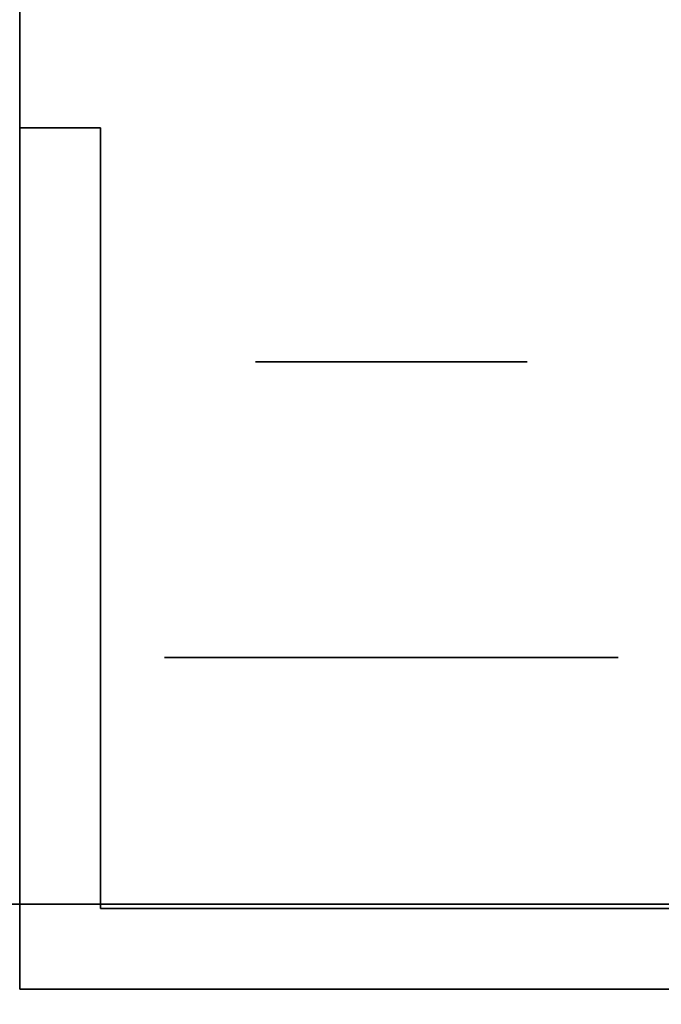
# Model space of a CAD drawing. Extents: x -1299 to -1246.9, y 2743.7 to 2747.9.
# Tile 532 of 1056: x -1280.9921 to -1280.9543, y 2746.9406 to 2746.9986. Entities that reach past the tile are written whole.
import ezdxf

# ---------------------------------------------------------------- set-up
doc = ezdxf.new("R2010")
doc.units = 0
doc.header["$LTSCALE"] = 150
doc.header["$MEASUREMENT"] = 0
doc.layers.add('3DFACE_BOLT', color=7, linetype='CONTINUOUS')
doc.layers.add('3DFACE_SHAPE', color=7, linetype='CONTINUOUS')

msp = doc.modelspace()

# ---------------------------------------------------------------- linework, layer by layer
at = {"layer": '3DFACE_BOLT', "color": 1}
for points, invisible_edges in [([(-1280.977827, 2746.928449, 0.135528), (-1280.978219, 2746.928449, 0.138), (-1280.977827, 2746.978449, 0.135528)], 14), ([(-1280.977827, 2746.978449, 0.135528), (-1280.978219, 2746.928449, 0.138), (-1280.978219, 2746.978449, 0.138)], 3), ([(-1280.978219, 2746.928449, 0.138), (-1280.977827, 2746.928449, 0.140472), (-1280.978219, 2746.978449, 0.138)], 14), ([(-1280.978219, 2746.978449, 0.138), (-1280.977827, 2746.928449, 0.140472), (-1280.977827, 2746.978449, 0.140472)], 3), ([(-1280.977827, 2746.978449, 0.135528), (-1280.978219, 2746.978449, 0.138), (-1280.977827, 2746.978449, 0.140472)], 12), ([(-1280.977827, 2746.928449, 0.065528), (-1280.978219, 2746.928449, 0.068), (-1280.977827, 2746.978449, 0.065528)], 14), ([(-1280.977827, 2746.978449, 0.065528), (-1280.978219, 2746.928449, 0.068), (-1280.978219, 2746.978449, 0.068)], 3), ([(-1280.978219, 2746.928449, 0.068), (-1280.977827, 2746.928449, 0.070472), (-1280.978219, 2746.978449, 0.068)], 14), ([(-1280.978219, 2746.978449, 0.068), (-1280.977827, 2746.928449, 0.070472), (-1280.977827, 2746.978449, 0.070472)], 3), ([(-1280.977827, 2746.978449, 0.065528), (-1280.978219, 2746.978449, 0.068), (-1280.977827, 2746.978449, 0.070472)], 12), ([(-1280.976691, 2746.928449, 0.133298), (-1280.977827, 2746.928449, 0.135528), (-1280.976691, 2746.978449, 0.133298)], 14), ([(-1280.976691, 2746.978449, 0.133298), (-1280.977827, 2746.928449, 0.135528), (-1280.977827, 2746.978449, 0.135528)], 3), ([(-1280.977827, 2746.928449, 0.140472), (-1280.976691, 2746.928449, 0.142702), (-1280.977827, 2746.978449, 0.140472)], 14), ([(-1280.977827, 2746.978449, 0.140472), (-1280.976691, 2746.928449, 0.142702), (-1280.976691, 2746.978449, 0.142702)], 3), ([(-1280.976691, 2746.978449, 0.133298), (-1280.977827, 2746.978449, 0.135528), (-1280.976691, 2746.978449, 0.142702)], 14), ([(-1280.976691, 2746.978449, 0.142702), (-1280.977827, 2746.978449, 0.135528), (-1280.977827, 2746.978449, 0.140472)], 3), ([(-1280.976691, 2746.928449, 0.063298), (-1280.977827, 2746.928449, 0.065528), (-1280.976691, 2746.978449, 0.063298)], 14), ([(-1280.976691, 2746.978449, 0.063298), (-1280.977827, 2746.928449, 0.065528), (-1280.977827, 2746.978449, 0.065528)], 3), ([(-1280.977827, 2746.928449, 0.070472), (-1280.976691, 2746.928449, 0.072702), (-1280.977827, 2746.978449, 0.070472)], 14), ([(-1280.977827, 2746.978449, 0.070472), (-1280.976691, 2746.928449, 0.072702), (-1280.976691, 2746.978449, 0.072702)], 3), ([(-1280.976691, 2746.978449, 0.063298), (-1280.977827, 2746.978449, 0.065528), (-1280.976691, 2746.978449, 0.072702)], 14), ([(-1280.976691, 2746.978449, 0.072702), (-1280.977827, 2746.978449, 0.065528), (-1280.977827, 2746.978449, 0.070472)], 3), ([(-1280.974921, 2746.928449, 0.131528), (-1280.976691, 2746.928449, 0.133298), (-1280.974921, 2746.978449, 0.131528)], 14), ([(-1280.974921, 2746.978449, 0.131528), (-1280.976691, 2746.928449, 0.133298), (-1280.976691, 2746.978449, 0.133298)], 3), ([(-1280.976691, 2746.928449, 0.142702), (-1280.974921, 2746.928449, 0.144472), (-1280.976691, 2746.978449, 0.142702)], 14), ([(-1280.976691, 2746.978449, 0.142702), (-1280.974921, 2746.928449, 0.144472), (-1280.974921, 2746.978449, 0.144472)], 3), ([(-1280.974921, 2746.978449, 0.131528), (-1280.976691, 2746.978449, 0.133298), (-1280.974921, 2746.978449, 0.144472)], 14), ([(-1280.974921, 2746.978449, 0.144472), (-1280.976691, 2746.978449, 0.133298), (-1280.976691, 2746.978449, 0.142702)], 3), ([(-1280.974921, 2746.928449, 0.061528), (-1280.976691, 2746.928449, 0.063298), (-1280.974921, 2746.978449, 0.061528)], 14), ([(-1280.974921, 2746.978449, 0.061528), (-1280.976691, 2746.928449, 0.063298), (-1280.976691, 2746.978449, 0.063298)], 3), ([(-1280.976691, 2746.928449, 0.072702), (-1280.974921, 2746.928449, 0.074472), (-1280.976691, 2746.978449, 0.072702)], 14), ([(-1280.976691, 2746.978449, 0.072702), (-1280.974921, 2746.928449, 0.074472), (-1280.974921, 2746.978449, 0.074472)], 3), ([(-1280.974921, 2746.978449, 0.061528), (-1280.976691, 2746.978449, 0.063298), (-1280.974921, 2746.978449, 0.074472)], 14), ([(-1280.974921, 2746.978449, 0.074472), (-1280.976691, 2746.978449, 0.063298), (-1280.976691, 2746.978449, 0.072702)], 3), ([(-1280.972691, 2746.928449, 0.130392), (-1280.974921, 2746.928449, 0.131528), (-1280.972691, 2746.978449, 0.130392)], 14), ([(-1280.972691, 2746.978449, 0.130392), (-1280.974921, 2746.928449, 0.131528), (-1280.974921, 2746.978449, 0.131528)], 3), ([(-1280.974921, 2746.928449, 0.144472), (-1280.972691, 2746.928449, 0.145608), (-1280.974921, 2746.978449, 0.144472)], 14), ([(-1280.974921, 2746.978449, 0.144472), (-1280.972691, 2746.928449, 0.145608), (-1280.972691, 2746.978449, 0.145608)], 3), ([(-1280.972691, 2746.978449, 0.130392), (-1280.974921, 2746.978449, 0.131528), (-1280.972691, 2746.978449, 0.145608)], 14), ([(-1280.972691, 2746.978449, 0.145608), (-1280.974921, 2746.978449, 0.131528), (-1280.974921, 2746.978449, 0.144472)], 3), ([(-1280.972691, 2746.928449, 0.060392), (-1280.974921, 2746.928449, 0.061528), (-1280.972691, 2746.978449, 0.060392)], 14), ([(-1280.972691, 2746.978449, 0.060392), (-1280.974921, 2746.928449, 0.061528), (-1280.974921, 2746.978449, 0.061528)], 3), ([(-1280.974921, 2746.928449, 0.074472), (-1280.972691, 2746.928449, 0.075608), (-1280.974921, 2746.978449, 0.074472)], 14), ([(-1280.974921, 2746.978449, 0.074472), (-1280.972691, 2746.928449, 0.075608), (-1280.972691, 2746.978449, 0.075608)], 3), ([(-1280.972691, 2746.978449, 0.060392), (-1280.974921, 2746.978449, 0.061528), (-1280.972691, 2746.978449, 0.075608)], 14), ([(-1280.972691, 2746.978449, 0.075608), (-1280.974921, 2746.978449, 0.061528), (-1280.974921, 2746.978449, 0.074472)], 3), ([(-1280.970219, 2746.928449, 0.13), (-1280.972691, 2746.928449, 0.130392), (-1280.970219, 2746.978449, 0.13)], 14), ([(-1280.970219, 2746.978449, 0.13), (-1280.972691, 2746.928449, 0.130392), (-1280.972691, 2746.978449, 0.130392)], 3), ([(-1280.972691, 2746.928449, 0.145608), (-1280.970219, 2746.928449, 0.146), (-1280.972691, 2746.978449, 0.145608)], 14), ([(-1280.972691, 2746.978449, 0.145608), (-1280.970219, 2746.928449, 0.146), (-1280.970219, 2746.978449, 0.146)], 3), ([(-1280.970219, 2746.978449, 0.13), (-1280.972691, 2746.978449, 0.130392), (-1280.970219, 2746.978449, 0.146)], 14), ([(-1280.970219, 2746.978449, 0.146), (-1280.972691, 2746.978449, 0.130392), (-1280.972691, 2746.978449, 0.145608)], 3), ([(-1280.970219, 2746.928449, 0.06), (-1280.972691, 2746.928449, 0.060392), (-1280.970219, 2746.978449, 0.06)], 14), ([(-1280.970219, 2746.978449, 0.06), (-1280.972691, 2746.928449, 0.060392), (-1280.972691, 2746.978449, 0.060392)], 3), ([(-1280.972691, 2746.928449, 0.075608), (-1280.970219, 2746.928449, 0.076), (-1280.972691, 2746.978449, 0.075608)], 14), ([(-1280.972691, 2746.978449, 0.075608), (-1280.970219, 2746.928449, 0.076), (-1280.970219, 2746.978449, 0.076)], 3), ([(-1280.970219, 2746.978449, 0.06), (-1280.972691, 2746.978449, 0.060392), (-1280.970219, 2746.978449, 0.076)], 14), ([(-1280.970219, 2746.978449, 0.076), (-1280.972691, 2746.978449, 0.060392), (-1280.972691, 2746.978449, 0.075608)], 3), ([(-1280.967747, 2746.928449, 0.130392), (-1280.970219, 2746.928449, 0.13), (-1280.967747, 2746.978449, 0.130392)], 14), ([(-1280.967747, 2746.978449, 0.130392), (-1280.970219, 2746.928449, 0.13), (-1280.970219, 2746.978449, 0.13)], 3), ([(-1280.970219, 2746.928449, 0.146), (-1280.967747, 2746.928449, 0.145608), (-1280.970219, 2746.978449, 0.146)], 14), ([(-1280.970219, 2746.978449, 0.146), (-1280.967747, 2746.928449, 0.145608), (-1280.967747, 2746.978449, 0.145608)], 3), ([(-1280.967747, 2746.978449, 0.130392), (-1280.970219, 2746.978449, 0.13), (-1280.967747, 2746.978449, 0.145608)], 14), ([(-1280.967747, 2746.978449, 0.145608), (-1280.970219, 2746.978449, 0.13), (-1280.970219, 2746.978449, 0.146)], 3), ([(-1280.967747, 2746.928449, 0.060392), (-1280.970219, 2746.928449, 0.06), (-1280.967747, 2746.978449, 0.060392)], 14), ([(-1280.967747, 2746.978449, 0.060392), (-1280.970219, 2746.928449, 0.06), (-1280.970219, 2746.978449, 0.06)], 3), ([(-1280.970219, 2746.928449, 0.076), (-1280.967747, 2746.928449, 0.075608), (-1280.970219, 2746.978449, 0.076)], 14), ([(-1280.970219, 2746.978449, 0.076), (-1280.967747, 2746.928449, 0.075608), (-1280.967747, 2746.978449, 0.075608)], 3), ([(-1280.967747, 2746.978449, 0.060392), (-1280.970219, 2746.978449, 0.06), (-1280.967747, 2746.978449, 0.075608)], 14), ([(-1280.967747, 2746.978449, 0.075608), (-1280.970219, 2746.978449, 0.06), (-1280.970219, 2746.978449, 0.076)], 3), ([(-1280.965516, 2746.928449, 0.131528), (-1280.967747, 2746.928449, 0.130392), (-1280.965516, 2746.978449, 0.131528)], 14), ([(-1280.965516, 2746.978449, 0.131528), (-1280.967747, 2746.928449, 0.130392), (-1280.967747, 2746.978449, 0.130392)], 3), ([(-1280.967747, 2746.928449, 0.145608), (-1280.965516, 2746.928449, 0.144472), (-1280.967747, 2746.978449, 0.145608)], 14), ([(-1280.967747, 2746.978449, 0.145608), (-1280.965516, 2746.928449, 0.144472), (-1280.965516, 2746.978449, 0.144472)], 3), ([(-1280.965516, 2746.978449, 0.131528), (-1280.967747, 2746.978449, 0.130392), (-1280.965516, 2746.978449, 0.144472)], 14), ([(-1280.965516, 2746.978449, 0.144472), (-1280.967747, 2746.978449, 0.130392), (-1280.967747, 2746.978449, 0.145608)], 3), ([(-1280.965516, 2746.928449, 0.061528), (-1280.967747, 2746.928449, 0.060392), (-1280.965516, 2746.978449, 0.061528)], 14), ([(-1280.965516, 2746.978449, 0.061528), (-1280.967747, 2746.928449, 0.060392), (-1280.967747, 2746.978449, 0.060392)], 3), ([(-1280.967747, 2746.928449, 0.075608), (-1280.965516, 2746.928449, 0.074472), (-1280.967747, 2746.978449, 0.075608)], 14), ([(-1280.967747, 2746.978449, 0.075608), (-1280.965516, 2746.928449, 0.074472), (-1280.965516, 2746.978449, 0.074472)], 3), ([(-1280.965516, 2746.978449, 0.061528), (-1280.967747, 2746.978449, 0.060392), (-1280.965516, 2746.978449, 0.074472)], 14), ([(-1280.965516, 2746.978449, 0.074472), (-1280.967747, 2746.978449, 0.060392), (-1280.967747, 2746.978449, 0.075608)], 3), ([(-1280.963747, 2746.928449, 0.133298), (-1280.965516, 2746.928449, 0.131528), (-1280.963747, 2746.978449, 0.133298)], 14), ([(-1280.963747, 2746.978449, 0.133298), (-1280.965516, 2746.928449, 0.131528), (-1280.965516, 2746.978449, 0.131528)], 3), ([(-1280.965516, 2746.928449, 0.144472), (-1280.963747, 2746.928449, 0.142702), (-1280.965516, 2746.978449, 0.144472)], 14), ([(-1280.965516, 2746.978449, 0.144472), (-1280.963747, 2746.928449, 0.142702), (-1280.963747, 2746.978449, 0.142702)], 3), ([(-1280.963747, 2746.978449, 0.133298), (-1280.965516, 2746.978449, 0.131528), (-1280.963747, 2746.978449, 0.142702)], 14), ([(-1280.963747, 2746.978449, 0.142702), (-1280.965516, 2746.978449, 0.131528), (-1280.965516, 2746.978449, 0.144472)], 3), ([(-1280.963747, 2746.928449, 0.063298), (-1280.965516, 2746.928449, 0.061528), (-1280.963747, 2746.978449, 0.063298)], 14), ([(-1280.963747, 2746.978449, 0.063298), (-1280.965516, 2746.928449, 0.061528), (-1280.965516, 2746.978449, 0.061528)], 3), ([(-1280.965516, 2746.928449, 0.074472), (-1280.963747, 2746.928449, 0.072702), (-1280.965516, 2746.978449, 0.074472)], 14), ([(-1280.965516, 2746.978449, 0.074472), (-1280.963747, 2746.928449, 0.072702), (-1280.963747, 2746.978449, 0.072702)], 3), ([(-1280.963747, 2746.978449, 0.063298), (-1280.965516, 2746.978449, 0.061528), (-1280.963747, 2746.978449, 0.072702)], 14), ([(-1280.963747, 2746.978449, 0.072702), (-1280.965516, 2746.978449, 0.061528), (-1280.965516, 2746.978449, 0.074472)], 3), ([(-1280.96261, 2746.928449, 0.135528), (-1280.963747, 2746.928449, 0.133298), (-1280.96261, 2746.978449, 0.135528)], 14), ([(-1280.96261, 2746.978449, 0.135528), (-1280.963747, 2746.928449, 0.133298), (-1280.963747, 2746.978449, 0.133298)], 3), ([(-1280.963747, 2746.928449, 0.142702), (-1280.96261, 2746.928449, 0.140472), (-1280.963747, 2746.978449, 0.142702)], 14), ([(-1280.963747, 2746.978449, 0.142702), (-1280.96261, 2746.928449, 0.140472), (-1280.96261, 2746.978449, 0.140472)], 3), ([(-1280.96261, 2746.978449, 0.135528), (-1280.963747, 2746.978449, 0.133298), (-1280.96261, 2746.978449, 0.140472)], 14), ([(-1280.96261, 2746.978449, 0.140472), (-1280.963747, 2746.978449, 0.133298), (-1280.963747, 2746.978449, 0.142702)], 3), ([(-1280.96261, 2746.928449, 0.065528), (-1280.963747, 2746.928449, 0.063298), (-1280.96261, 2746.978449, 0.065528)], 14), ([(-1280.96261, 2746.978449, 0.065528), (-1280.963747, 2746.928449, 0.063298), (-1280.963747, 2746.978449, 0.063298)], 3), ([(-1280.963747, 2746.928449, 0.072702), (-1280.96261, 2746.928449, 0.070472), (-1280.963747, 2746.978449, 0.072702)], 14), ([(-1280.963747, 2746.978449, 0.072702), (-1280.96261, 2746.928449, 0.070472), (-1280.96261, 2746.978449, 0.070472)], 3), ([(-1280.96261, 2746.978449, 0.065528), (-1280.963747, 2746.978449, 0.063298), (-1280.96261, 2746.978449, 0.070472)], 14), ([(-1280.96261, 2746.978449, 0.070472), (-1280.963747, 2746.978449, 0.063298), (-1280.963747, 2746.978449, 0.072702)], 3), ([(-1280.962219, 2746.928449, 0.138), (-1280.96261, 2746.928449, 0.135528), (-1280.962219, 2746.978449, 0.138)], 14), ([(-1280.962219, 2746.978449, 0.138), (-1280.96261, 2746.928449, 0.135528), (-1280.96261, 2746.978449, 0.135528)], 3), ([(-1280.96261, 2746.928449, 0.140472), (-1280.962219, 2746.928449, 0.138), (-1280.96261, 2746.978449, 0.140472)], 14), ([(-1280.96261, 2746.978449, 0.140472), (-1280.962219, 2746.928449, 0.138), (-1280.962219, 2746.978449, 0.138)], 3), ([(-1280.962219, 2746.978449, 0.138), (-1280.96261, 2746.978449, 0.135528), (-1280.96261, 2746.978449, 0.140472)], 2), ([(-1280.962219, 2746.928449, 0.068), (-1280.96261, 2746.928449, 0.065528), (-1280.962219, 2746.978449, 0.068)], 14), ([(-1280.962219, 2746.978449, 0.068), (-1280.96261, 2746.928449, 0.065528), (-1280.96261, 2746.978449, 0.065528)], 3), ([(-1280.96261, 2746.928449, 0.070472), (-1280.962219, 2746.928449, 0.068), (-1280.96261, 2746.978449, 0.070472)], 14), ([(-1280.96261, 2746.978449, 0.070472), (-1280.962219, 2746.928449, 0.068), (-1280.962219, 2746.978449, 0.068)], 3), ([(-1280.962219, 2746.978449, 0.068), (-1280.96261, 2746.978449, 0.065528), (-1280.96261, 2746.978449, 0.070472)], 2), ([(-1280.976906, 2746.946209, 0.126417), (-1280.983594, 2746.946209, 0.138), (-1280.976906, 2746.961009, 0.126417)], 14), ([(-1280.976906, 2746.961009, 0.126417), (-1280.983594, 2746.946209, 0.138), (-1280.983594, 2746.961009, 0.138)], 3), ([(-1280.983594, 2746.946209, 0.138), (-1280.976906, 2746.946209, 0.149583), (-1280.983594, 2746.961009, 0.138)], 14), ([(-1280.983594, 2746.961009, 0.138), (-1280.976906, 2746.946209, 0.149583), (-1280.976906, 2746.961009, 0.149583)], 3), ([(-1280.976906, 2746.961009, 0.126417), (-1280.983594, 2746.961009, 0.138), (-1280.976906, 2746.961009, 0.149583)], 12), ([(-1280.976906, 2746.946209, 0.056417), (-1280.983594, 2746.946209, 0.068), (-1280.976906, 2746.961009, 0.056417)], 14), ([(-1280.976906, 2746.961009, 0.056417), (-1280.983594, 2746.946209, 0.068), (-1280.983594, 2746.961009, 0.068)], 3), ([(-1280.983594, 2746.946209, 0.068), (-1280.976906, 2746.946209, 0.079583), (-1280.983594, 2746.961009, 0.068)], 14), ([(-1280.983594, 2746.961009, 0.068), (-1280.976906, 2746.946209, 0.079583), (-1280.976906, 2746.961009, 0.079583)], 3), ([(-1280.976906, 2746.961009, 0.056417), (-1280.983594, 2746.961009, 0.068), (-1280.976906, 2746.961009, 0.079583)], 12), ([(-1280.963531, 2746.946209, 0.126417), (-1280.976906, 2746.946209, 0.126417), (-1280.963531, 2746.961009, 0.126417)], 14), ([(-1280.963531, 2746.961009, 0.126417), (-1280.976906, 2746.946209, 0.126417), (-1280.976906, 2746.961009, 0.126417)], 3), ([(-1280.976906, 2746.946209, 0.149583), (-1280.963531, 2746.946209, 0.149583), (-1280.976906, 2746.961009, 0.149583)], 14), ([(-1280.976906, 2746.961009, 0.149583), (-1280.963531, 2746.946209, 0.149583), (-1280.963531, 2746.961009, 0.149583)], 3), ([(-1280.963531, 2746.961009, 0.126417), (-1280.976906, 2746.961009, 0.126417), (-1280.963531, 2746.961009, 0.149583)], 14), ([(-1280.963531, 2746.961009, 0.149583), (-1280.976906, 2746.961009, 0.126417), (-1280.976906, 2746.961009, 0.149583)], 3), ([(-1280.963531, 2746.946209, 0.056417), (-1280.976906, 2746.946209, 0.056417), (-1280.963531, 2746.961009, 0.056417)], 14), ([(-1280.963531, 2746.961009, 0.056417), (-1280.976906, 2746.946209, 0.056417), (-1280.976906, 2746.961009, 0.056417)], 3), ([(-1280.976906, 2746.946209, 0.079583), (-1280.963531, 2746.946209, 0.079583), (-1280.976906, 2746.961009, 0.079583)], 14), ([(-1280.976906, 2746.961009, 0.079583), (-1280.963531, 2746.946209, 0.079583), (-1280.963531, 2746.961009, 0.079583)], 3), ([(-1280.963531, 2746.961009, 0.056417), (-1280.976906, 2746.961009, 0.056417), (-1280.963531, 2746.961009, 0.079583)], 14), ([(-1280.963531, 2746.961009, 0.079583), (-1280.976906, 2746.961009, 0.056417), (-1280.976906, 2746.961009, 0.079583)], 3), ([(-1280.956844, 2746.946209, 0.138), (-1280.963531, 2746.946209, 0.126417), (-1280.956844, 2746.961009, 0.138)], 14), ([(-1280.956844, 2746.961009, 0.138), (-1280.963531, 2746.946209, 0.126417), (-1280.963531, 2746.961009, 0.126417)], 3), ([(-1280.963531, 2746.946209, 0.149583), (-1280.956844, 2746.946209, 0.138), (-1280.963531, 2746.961009, 0.149583)], 14), ([(-1280.963531, 2746.961009, 0.149583), (-1280.956844, 2746.946209, 0.138), (-1280.956844, 2746.961009, 0.138)], 3), ([(-1280.956844, 2746.961009, 0.138), (-1280.963531, 2746.961009, 0.126417), (-1280.963531, 2746.961009, 0.149583)], 2), ([(-1280.956844, 2746.946209, 0.068), (-1280.963531, 2746.946209, 0.056417), (-1280.956844, 2746.961009, 0.068)], 14), ([(-1280.956844, 2746.961009, 0.068), (-1280.963531, 2746.946209, 0.056417), (-1280.963531, 2746.961009, 0.056417)], 3), ([(-1280.963531, 2746.946209, 0.079583), (-1280.956844, 2746.946209, 0.068), (-1280.963531, 2746.961009, 0.079583)], 14), ([(-1280.963531, 2746.961009, 0.079583), (-1280.956844, 2746.946209, 0.068), (-1280.956844, 2746.961009, 0.068)], 3), ([(-1280.956844, 2746.961009, 0.068), (-1280.963531, 2746.961009, 0.056417), (-1280.963531, 2746.961009, 0.079583)], 2), ([(-1280.976906, 2746.946209, 0.149583), (-1280.983594, 2746.946209, 0.138), (-1280.976906, 2746.946209, 0.126417)], 12), ([(-1280.976906, 2746.946209, 0.079583), (-1280.983594, 2746.946209, 0.068), (-1280.976906, 2746.946209, 0.056417)], 12), ([(-1280.963531, 2746.946209, 0.149583), (-1280.976906, 2746.946209, 0.149583), (-1280.963531, 2746.946209, 0.126417)], 14), ([(-1280.963531, 2746.946209, 0.126417), (-1280.976906, 2746.946209, 0.149583), (-1280.976906, 2746.946209, 0.126417)], 3), ([(-1280.963531, 2746.946209, 0.079583), (-1280.976906, 2746.946209, 0.079583), (-1280.963531, 2746.946209, 0.056417)], 14), ([(-1280.963531, 2746.946209, 0.056417), (-1280.976906, 2746.946209, 0.079583), (-1280.976906, 2746.946209, 0.056417)], 3), ([(-1280.956844, 2746.946209, 0.138), (-1280.963531, 2746.946209, 0.149583), (-1280.963531, 2746.946209, 0.126417)], 2), ([(-1280.956844, 2746.946209, 0.068), (-1280.963531, 2746.946209, 0.079583), (-1280.963531, 2746.946209, 0.056417)], 2)]:
    msp.add_3dface(points, dxfattribs=dict(at, invisible_edges=invisible_edges))
at = {"layer": '3DFACE_SHAPE', "color": 13}
for points, invisible_edges in [([(-1281.046219, 2747.884449, 0.206), (-1281.046219, 2746.946449, 0.206), (-1280.944219, 2747.884449, 0.206)], 2), ([(-1281.046219, 2746.946449, 0.206), (-1280.944219, 2746.946449, 0.206), (-1280.944219, 2747.884449, 0.206)], 12), ([(-1280.944219, 2747.884449), (-1280.944219, 2746.946449), (-1281.046219, 2747.884449)], 2), ([(-1280.944219, 2746.946449), (-1281.046219, 2746.946449), (-1281.046219, 2747.884449)], 12), ([(-1280.992119, 2747.884449, 0.008), (-1280.992119, 2746.946449, 0.008), (-1280.944219, 2747.884449, 0.008)], 2), ([(-1280.992119, 2746.946449, 0.008), (-1280.944219, 2746.946449, 0.008), (-1280.944219, 2747.884449, 0.008)], 12), ([(-1280.944219, 2747.884449, 0.198), (-1280.944219, 2746.946449, 0.198), (-1280.992119, 2747.858449, 0.198)], 14), ([(-1280.944219, 2746.946449, 0.198), (-1280.992119, 2747.808449, 0.198), (-1280.992119, 2747.858449, 0.198)], 13), ([(-1280.992119, 2746.966449, 0.198), (-1280.992119, 2747.808449, 0.198), (-1280.944219, 2746.946449, 0.198)], 14), ([(-1280.992119, 2746.941449, 0.033), (-1280.992119, 2746.972459, 0.06199), (-1280.992119, 2746.992249, 0.033)], 3), ([(-1280.992119, 2746.972459, 0.06199), (-1280.992119, 2746.974949, 0.068), (-1280.992119, 2746.992249, 0.033)], 14), ([(-1280.992119, 2746.974949, 0.138), (-1280.992119, 2746.992249, 0.173), (-1280.992119, 2746.972459, 0.07401)], 15), ([(-1280.992119, 2746.972459, 0.07401), (-1280.992119, 2746.992249, 0.173), (-1280.992119, 2746.974949, 0.068)], 3), ([(-1280.992119, 2746.992249, 0.173), (-1280.992119, 2746.992249, 0.033), (-1280.992119, 2746.974949, 0.068)], 14), ([(-1280.992119, 2746.974949, 0.138), (-1280.992119, 2746.972459, 0.14401), (-1280.992119, 2746.992249, 0.173)], 14), ([(-1280.992119, 2746.972459, 0.14401), (-1280.992119, 2746.966449, 0.1465), (-1280.992119, 2746.992249, 0.173)], 14), ([(-1280.992119, 2746.992249, 0.173), (-1280.992119, 2746.966449, 0.1465), (-1280.992119, 2746.960438, 0.14401)], 13), ([(-1280.992119, 2746.992249, 0.173), (-1280.992119, 2746.960438, 0.14401), (-1280.992119, 2746.941449, 0.173)], 3), ([(-1280.987359, 2746.992249, 0.033), (-1280.987359, 2746.966449, 0.033), (-1280.992119, 2746.992249, 0.033)], 2), ([(-1280.987359, 2746.966449, 0.033), (-1280.987359, 2746.946209, 0.033), (-1280.992119, 2746.992249, 0.033)], 14), ([(-1280.992119, 2746.992249, 0.033), (-1280.987359, 2746.946209, 0.033), (-1280.992119, 2746.941449, 0.033)], 3), ([(-1280.987359, 2746.946209, 0.173), (-1280.992119, 2746.992249, 0.173), (-1280.992119, 2746.941449, 0.173)], 13), ([(-1280.987359, 2746.946209, 0.173), (-1280.987359, 2746.992249, 0.173), (-1280.992119, 2746.992249, 0.173)], 12), ([(-1280.992119, 2746.992249, 0.033), (-1280.992119, 2746.992249, 0.173), (-1280.987359, 2746.992249, 0.033)], 2), ([(-1280.992119, 2746.992249, 0.173), (-1280.987359, 2746.992249, 0.173), (-1280.987359, 2746.992249, 0.033)], 12), ([(-1280.987359, 2746.946209, 0.173), (-1280.987359, 2746.972459, 0.14401), (-1280.987359, 2746.992249, 0.173)], 3), ([(-1280.987359, 2746.972459, 0.14401), (-1280.987359, 2746.974949, 0.138), (-1280.987359, 2746.992249, 0.173)], 14), ([(-1280.987359, 2746.992249, 0.173), (-1280.987359, 2746.974949, 0.138), (-1280.987359, 2746.972459, 0.13199)], 13), ([(-1280.987359, 2746.972459, 0.13199), (-1280.987359, 2746.974949, 0.068), (-1280.987359, 2746.992249, 0.173)], 15), ([(-1280.987359, 2746.974949, 0.068), (-1280.987359, 2746.992249, 0.033), (-1280.987359, 2746.992249, 0.173)], 13), ([(-1280.987359, 2746.974949, 0.068), (-1280.987359, 2746.972459, 0.06199), (-1280.987359, 2746.992249, 0.033)], 14), ([(-1280.987359, 2746.992249, 0.033), (-1280.987359, 2746.972459, 0.06199), (-1280.987359, 2746.966449, 0.033)], 3), ([(-1280.992119, 2746.972459, 0.13199), (-1280.992119, 2746.974949, 0.138), (-1280.992119, 2746.972459, 0.07401)], 14), ([(-1280.987359, 2746.972459, 0.07401), (-1280.992119, 2746.972459, 0.07401), (-1280.987359, 2746.974949, 0.068)], 3), ([(-1280.992119, 2746.972459, 0.07401), (-1280.992119, 2746.974949, 0.068), (-1280.987359, 2746.974949, 0.068)], 14), ([(-1280.987359, 2746.974949, 0.068), (-1280.992119, 2746.974949, 0.068), (-1280.987359, 2746.972459, 0.06199)], 3), ([(-1280.992119, 2746.974949, 0.068), (-1280.992119, 2746.972459, 0.06199), (-1280.987359, 2746.972459, 0.06199)], 14), ([(-1280.987359, 2746.972459, 0.14401), (-1280.992119, 2746.972459, 0.14401), (-1280.987359, 2746.974949, 0.138)], 3), ([(-1280.992119, 2746.972459, 0.14401), (-1280.992119, 2746.974949, 0.138), (-1280.987359, 2746.974949, 0.138)], 14), ([(-1280.987359, 2746.974949, 0.138), (-1280.992119, 2746.974949, 0.138), (-1280.987359, 2746.972459, 0.13199)], 3), ([(-1280.992119, 2746.974949, 0.138), (-1280.992119, 2746.972459, 0.13199), (-1280.987359, 2746.972459, 0.13199)], 14), ([(-1280.987359, 2746.972459, 0.07401), (-1280.987359, 2746.974949, 0.068), (-1280.987359, 2746.972459, 0.13199)], 14), ([(-1280.992119, 2746.966449, 0.0595), (-1280.992119, 2746.972459, 0.06199), (-1280.992119, 2746.941449, 0.033)], 14), ([(-1280.992119, 2746.972459, 0.07401), (-1280.992119, 2746.966449, 0.0765), (-1280.992119, 2746.972459, 0.13199)], 14), ([(-1280.992119, 2746.966449, 0.0765), (-1280.992119, 2746.966449, 0.1295), (-1280.992119, 2746.972459, 0.13199)], 13), ([(-1280.987359, 2746.966449, 0.0765), (-1280.992119, 2746.966449, 0.0765), (-1280.987359, 2746.972459, 0.07401)], 3), ([(-1280.992119, 2746.966449, 0.0765), (-1280.992119, 2746.972459, 0.07401), (-1280.987359, 2746.972459, 0.07401)], 14), ([(-1280.987359, 2746.972459, 0.06199), (-1280.992119, 2746.972459, 0.06199), (-1280.987359, 2746.966449, 0.0595)], 3), ([(-1280.992119, 2746.972459, 0.06199), (-1280.992119, 2746.966449, 0.0595), (-1280.987359, 2746.966449, 0.0595)], 14), ([(-1280.987359, 2746.966449, 0.1465), (-1280.992119, 2746.966449, 0.1465), (-1280.987359, 2746.972459, 0.14401)], 3), ([(-1280.992119, 2746.966449, 0.1465), (-1280.992119, 2746.972459, 0.14401), (-1280.987359, 2746.972459, 0.14401)], 14), ([(-1280.987359, 2746.972459, 0.13199), (-1280.992119, 2746.972459, 0.13199), (-1280.987359, 2746.966449, 0.1295)], 3), ([(-1280.992119, 2746.972459, 0.13199), (-1280.992119, 2746.966449, 0.1295), (-1280.987359, 2746.966449, 0.1295)], 14), ([(-1280.987359, 2746.946209, 0.173), (-1280.987359, 2746.966449, 0.1465), (-1280.987359, 2746.972459, 0.14401)], 13), ([(-1280.987359, 2746.972459, 0.06199), (-1280.987359, 2746.966449, 0.0595), (-1280.987359, 2746.966449, 0.033)], 14), ([(-1280.987359, 2746.972459, 0.13199), (-1280.987359, 2746.966449, 0.1295), (-1280.987359, 2746.972459, 0.07401)], 14), ([(-1280.987359, 2746.966449, 0.1295), (-1280.987359, 2746.966449, 0.0765), (-1280.987359, 2746.972459, 0.07401)], 13), ([(-1280.992119, 2746.960438, 0.06199), (-1280.992119, 2746.966449, 0.0595), (-1280.992119, 2746.941449, 0.068)], 14), ([(-1280.992119, 2746.941449, 0.068), (-1280.992119, 2746.966449, 0.0595), (-1280.992119, 2746.941449, 0.033)], 15), ([(-1280.992119, 2746.960438, 0.13199), (-1280.992119, 2746.966449, 0.1295), (-1280.992119, 2746.960438, 0.07401)], 14), ([(-1280.992119, 2746.966449, 0.1295), (-1280.992119, 2746.966449, 0.0765), (-1280.992119, 2746.960438, 0.07401)], 13), ([(-1280.987359, 2746.960438, 0.07401), (-1280.992119, 2746.960438, 0.07401), (-1280.987359, 2746.966449, 0.0765)], 3), ([(-1280.992119, 2746.960438, 0.07401), (-1280.992119, 2746.966449, 0.0765), (-1280.987359, 2746.966449, 0.0765)], 14), ([(-1280.987359, 2746.966449, 0.0595), (-1280.992119, 2746.966449, 0.0595), (-1280.987359, 2746.960438, 0.06199)], 3), ([(-1280.992119, 2746.966449, 0.0595), (-1280.992119, 2746.960438, 0.06199), (-1280.987359, 2746.960438, 0.06199)], 14), ([(-1280.987359, 2746.960438, 0.14401), (-1280.992119, 2746.960438, 0.14401), (-1280.987359, 2746.966449, 0.1465)], 3), ([(-1280.992119, 2746.960438, 0.14401), (-1280.992119, 2746.966449, 0.1465), (-1280.987359, 2746.966449, 0.1465)], 14), ([(-1280.987359, 2746.966449, 0.1295), (-1280.992119, 2746.966449, 0.1295), (-1280.987359, 2746.960438, 0.13199)], 3), ([(-1280.992119, 2746.966449, 0.1295), (-1280.992119, 2746.960438, 0.13199), (-1280.987359, 2746.960438, 0.13199)], 14), ([(-1280.992119, 2746.946449, 0.198), (-1280.992119, 2746.966449, 0.198), (-1280.944219, 2746.946449, 0.198)], 2), ([(-1280.987359, 2746.966449, 0.0595), (-1280.987359, 2746.960438, 0.06199), (-1280.987359, 2746.966449, 0.033)], 14), ([(-1280.987359, 2746.966449, 0.033), (-1280.987359, 2746.960438, 0.06199), (-1280.987359, 2746.946209, 0.033)], 15), ([(-1280.987359, 2746.966449, 0.1295), (-1280.987359, 2746.960438, 0.13199), (-1280.987359, 2746.966449, 0.0765)], 14), ([(-1280.987359, 2746.960438, 0.13199), (-1280.987359, 2746.957949, 0.138), (-1280.987359, 2746.966449, 0.0765)], 14), ([(-1280.987359, 2746.966449, 0.0765), (-1280.987359, 2746.957949, 0.138), (-1280.987359, 2746.960438, 0.07401)], 15), ([(-1280.987359, 2746.960438, 0.14401), (-1280.987359, 2746.966449, 0.1465), (-1280.987359, 2746.946209, 0.173)], 14), ([(-1280.992119, 2746.957949, 0.068), (-1280.992119, 2746.960438, 0.06199), (-1280.992119, 2746.941449, 0.068)], 14), ([(-1280.992119, 2746.960438, 0.07401), (-1280.992119, 2746.957949, 0.068), (-1280.992119, 2746.960438, 0.13199)], 14), ([(-1280.992119, 2746.957949, 0.068), (-1280.992119, 2746.941449, 0.068), (-1280.992119, 2746.960438, 0.13199)], 15), ([(-1280.992119, 2746.960438, 0.13199), (-1280.992119, 2746.941449, 0.068), (-1280.992119, 2746.957949, 0.138)], 3), ([(-1280.992119, 2746.941449, 0.173), (-1280.992119, 2746.960438, 0.14401), (-1280.992119, 2746.941449, 0.138)], 3), ([(-1280.992119, 2746.960438, 0.14401), (-1280.992119, 2746.957949, 0.138), (-1280.992119, 2746.941449, 0.138)], 14), ([(-1280.987359, 2746.960438, 0.06199), (-1280.992119, 2746.960438, 0.06199), (-1280.987359, 2746.957949, 0.068)], 3), ([(-1280.992119, 2746.960438, 0.06199), (-1280.992119, 2746.957949, 0.068), (-1280.987359, 2746.957949, 0.068)], 14), ([(-1280.987359, 2746.957949, 0.068), (-1280.992119, 2746.957949, 0.068), (-1280.987359, 2746.960438, 0.07401)], 3), ([(-1280.992119, 2746.957949, 0.068), (-1280.992119, 2746.960438, 0.07401), (-1280.987359, 2746.960438, 0.07401)], 14), ([(-1280.987359, 2746.960438, 0.13199), (-1280.992119, 2746.960438, 0.13199), (-1280.987359, 2746.957949, 0.138)], 3), ([(-1280.992119, 2746.960438, 0.13199), (-1280.992119, 2746.957949, 0.138), (-1280.987359, 2746.957949, 0.138)], 14), ([(-1280.987359, 2746.957949, 0.138), (-1280.992119, 2746.957949, 0.138), (-1280.987359, 2746.960438, 0.14401)], 3), ([(-1280.992119, 2746.957949, 0.138), (-1280.992119, 2746.960438, 0.14401), (-1280.987359, 2746.960438, 0.14401)], 14), ([(-1280.987359, 2746.960438, 0.06199), (-1280.987359, 2746.957949, 0.068), (-1280.987359, 2746.946209, 0.033)], 14), ([(-1280.987359, 2746.957949, 0.068), (-1280.987359, 2746.960438, 0.07401), (-1280.987359, 2746.946209, 0.173)], 14), ([(-1280.987359, 2746.957949, 0.138), (-1280.987359, 2746.946209, 0.173), (-1280.987359, 2746.960438, 0.07401)], 15), ([(-1280.987359, 2746.957949, 0.138), (-1280.987359, 2746.960438, 0.14401), (-1280.987359, 2746.946209, 0.173)], 14), ([(-1280.992119, 2746.941449, 0.068), (-1280.992119, 2746.941449, 0.138), (-1280.992119, 2746.957949, 0.138)], 14), ([(-1280.987359, 2746.946209, 0.033), (-1280.987359, 2746.957949, 0.068), (-1280.987359, 2746.946209, 0.173)], 3), ([(-1280.944219, 2746.946449), (-1280.998319, 2746.946449, 0.008), (-1281.046219, 2746.946449)], 3), ([(-1281.046219, 2746.946449, 0.206), (-1280.992119, 2746.946449, 0.198), (-1280.944219, 2746.946449, 0.206)], 3), ([(-1280.992119, 2746.946449, 0.008), (-1280.998319, 2746.946449, 0.008), (-1280.944219, 2746.946449)], 15), ([(-1280.944219, 2746.946449, 0.008), (-1280.992119, 2746.946449, 0.008), (-1280.944219, 2746.946449)], 2), ([(-1280.992119, 2746.946449, 0.198), (-1280.944219, 2746.946449, 0.198), (-1280.944219, 2746.946449, 0.206)], 12), ([(-1280.987359, 2746.946209, 0.033), (-1280.970219, 2746.946209, 0.033), (-1280.992119, 2746.941449, 0.033)], 14), ([(-1280.992119, 2746.941449, 0.033), (-1280.970219, 2746.946209, 0.033), (-1280.941319, 2746.941449, 0.033)], 3), ([(-1280.941319, 2746.941449, 0.173), (-1280.987359, 2746.946209, 0.173), (-1280.992119, 2746.941449, 0.173)], 3), ([(-1280.941319, 2746.946209, 0.173), (-1280.964208, 2746.946209, 0.14401), (-1280.987359, 2746.946209, 0.173)], 3), ([(-1280.964208, 2746.946209, 0.14401), (-1280.970219, 2746.946209, 0.1465), (-1280.987359, 2746.946209, 0.173)], 14), ([(-1280.987359, 2746.946209, 0.173), (-1280.970219, 2746.946209, 0.1465), (-1280.976229, 2746.946209, 0.14401)], 13), ([(-1280.976229, 2746.946209, 0.14401), (-1280.978719, 2746.946209, 0.138), (-1280.987359, 2746.946209, 0.173)], 14), ([(-1280.987359, 2746.946209, 0.173), (-1280.978719, 2746.946209, 0.138), (-1280.987359, 2746.946209, 0.033)], 3), ([(-1280.978719, 2746.946209, 0.138), (-1280.976229, 2746.946209, 0.13199), (-1280.987359, 2746.946209, 0.033)], 14), ([(-1280.978719, 2746.946209, 0.068), (-1280.987359, 2746.946209, 0.033), (-1280.976229, 2746.946209, 0.13199)], 15), ([(-1280.978719, 2746.946209, 0.068), (-1280.976229, 2746.946209, 0.06199), (-1280.987359, 2746.946209, 0.033)], 14), ([(-1280.987359, 2746.946209, 0.033), (-1280.976229, 2746.946209, 0.06199), (-1280.970219, 2746.946209, 0.033)], 3), ([(-1280.941319, 2746.946209, 0.173), (-1280.987359, 2746.946209, 0.173), (-1280.941319, 2746.941449, 0.173)], 2), ([(-1280.976229, 2746.946209, 0.07401), (-1280.978719, 2746.946209, 0.068), (-1280.970219, 2746.946209, 0.1295)], 14), ([(-1280.970219, 2746.946209, 0.1295), (-1280.978719, 2746.946209, 0.068), (-1280.976229, 2746.946209, 0.13199)], 15), ([(-1280.976229, 2746.946209, 0.07401), (-1280.976229, 2746.941449, 0.07401), (-1280.978719, 2746.946209, 0.068)], 3), ([(-1280.976229, 2746.941449, 0.07401), (-1280.978719, 2746.941449, 0.068), (-1280.978719, 2746.946209, 0.068)], 14), ([(-1280.978719, 2746.946209, 0.068), (-1280.978719, 2746.941449, 0.068), (-1280.976229, 2746.946209, 0.06199)], 3), ([(-1280.978719, 2746.941449, 0.068), (-1280.976229, 2746.941449, 0.06199), (-1280.976229, 2746.946209, 0.06199)], 14), ([(-1280.976229, 2746.946209, 0.14401), (-1280.976229, 2746.941449, 0.14401), (-1280.978719, 2746.946209, 0.138)], 3), ([(-1280.976229, 2746.941449, 0.14401), (-1280.978719, 2746.941449, 0.138), (-1280.978719, 2746.946209, 0.138)], 14), ([(-1280.978719, 2746.946209, 0.138), (-1280.978719, 2746.941449, 0.138), (-1280.976229, 2746.946209, 0.13199)], 3), ([(-1280.978719, 2746.941449, 0.138), (-1280.976229, 2746.941449, 0.13199), (-1280.976229, 2746.946209, 0.13199)], 14), ([(-1280.970219, 2746.946209, 0.0765), (-1280.976229, 2746.946209, 0.07401), (-1280.970219, 2746.946209, 0.1295)], 14), ([(-1280.976229, 2746.946209, 0.06199), (-1280.970219, 2746.946209, 0.0595), (-1280.970219, 2746.946209, 0.033)], 14), ([(-1280.970219, 2746.946209, 0.0765), (-1280.970219, 2746.941449, 0.0765), (-1280.976229, 2746.946209, 0.07401)], 3), ([(-1280.970219, 2746.941449, 0.0765), (-1280.976229, 2746.941449, 0.07401), (-1280.976229, 2746.946209, 0.07401)], 14), ([(-1280.976229, 2746.946209, 0.06199), (-1280.976229, 2746.941449, 0.06199), (-1280.970219, 2746.946209, 0.0595)], 3), ([(-1280.976229, 2746.941449, 0.06199), (-1280.970219, 2746.941449, 0.0595), (-1280.970219, 2746.946209, 0.0595)], 14), ([(-1280.970219, 2746.946209, 0.1465), (-1280.970219, 2746.941449, 0.1465), (-1280.976229, 2746.946209, 0.14401)], 3), ([(-1280.970219, 2746.941449, 0.1465), (-1280.976229, 2746.941449, 0.14401), (-1280.976229, 2746.946209, 0.14401)], 14), ([(-1280.976229, 2746.946209, 0.13199), (-1280.976229, 2746.941449, 0.13199), (-1280.970219, 2746.946209, 0.1295)], 3), ([(-1280.976229, 2746.941449, 0.13199), (-1280.970219, 2746.941449, 0.1295), (-1280.970219, 2746.946209, 0.1295)], 14), ([(-1280.970219, 2746.946209, 0.0595), (-1280.964208, 2746.946209, 0.06199), (-1280.970219, 2746.946209, 0.033)], 14), ([(-1280.970219, 2746.946209, 0.033), (-1280.964208, 2746.946209, 0.06199), (-1280.941319, 2746.946209, 0.033)], 15), ([(-1280.964208, 2746.946209, 0.07401), (-1280.970219, 2746.946209, 0.0765), (-1280.964208, 2746.946209, 0.13199)], 14), ([(-1280.970219, 2746.946209, 0.0765), (-1280.970219, 2746.946209, 0.1295), (-1280.964208, 2746.946209, 0.13199)], 13), ([(-1280.964208, 2746.946209, 0.07401), (-1280.964208, 2746.941449, 0.07401), (-1280.970219, 2746.946209, 0.0765)], 3), ([(-1280.964208, 2746.941449, 0.07401), (-1280.970219, 2746.941449, 0.0765), (-1280.970219, 2746.946209, 0.0765)], 14), ([(-1280.970219, 2746.946209, 0.0595), (-1280.970219, 2746.941449, 0.0595), (-1280.964208, 2746.946209, 0.06199)], 3), ([(-1280.970219, 2746.941449, 0.0595), (-1280.964208, 2746.941449, 0.06199), (-1280.964208, 2746.946209, 0.06199)], 14), ([(-1280.964208, 2746.946209, 0.14401), (-1280.964208, 2746.941449, 0.14401), (-1280.970219, 2746.946209, 0.1465)], 3), ([(-1280.964208, 2746.941449, 0.14401), (-1280.970219, 2746.941449, 0.1465), (-1280.970219, 2746.946209, 0.1465)], 14), ([(-1280.970219, 2746.946209, 0.1295), (-1280.970219, 2746.941449, 0.1295), (-1280.964208, 2746.946209, 0.13199)], 3), ([(-1280.970219, 2746.941449, 0.1295), (-1280.964208, 2746.941449, 0.13199), (-1280.964208, 2746.946209, 0.13199)], 14), ([(-1280.970219, 2746.946209, 0.033), (-1280.941319, 2746.946209, 0.033), (-1280.941319, 2746.941449, 0.033)], 12), ([(-1280.964208, 2746.946209, 0.06199), (-1280.961719, 2746.946209, 0.068), (-1280.941319, 2746.946209, 0.033)], 14), ([(-1280.941319, 2746.946209, 0.033), (-1280.961719, 2746.946209, 0.068), (-1280.964208, 2746.946209, 0.07401)], 13), ([(-1280.964208, 2746.946209, 0.13199), (-1280.961719, 2746.946209, 0.138), (-1280.964208, 2746.946209, 0.07401)], 14), ([(-1280.964208, 2746.946209, 0.07401), (-1280.961719, 2746.946209, 0.138), (-1280.941319, 2746.946209, 0.033)], 15), ([(-1280.961719, 2746.946209, 0.138), (-1280.964208, 2746.946209, 0.14401), (-1280.941319, 2746.946209, 0.173)], 14), ([(-1280.964208, 2746.946209, 0.06199), (-1280.964208, 2746.941449, 0.06199), (-1280.961719, 2746.946209, 0.068)], 3), ([(-1280.964208, 2746.941449, 0.06199), (-1280.961719, 2746.941449, 0.068), (-1280.961719, 2746.946209, 0.068)], 14), ([(-1280.961719, 2746.946209, 0.068), (-1280.961719, 2746.941449, 0.068), (-1280.964208, 2746.946209, 0.07401)], 3), ([(-1280.961719, 2746.941449, 0.068), (-1280.964208, 2746.941449, 0.07401), (-1280.964208, 2746.946209, 0.07401)], 14), ([(-1280.964208, 2746.946209, 0.13199), (-1280.964208, 2746.941449, 0.13199), (-1280.961719, 2746.946209, 0.138)], 3), ([(-1280.964208, 2746.941449, 0.13199), (-1280.961719, 2746.941449, 0.138), (-1280.961719, 2746.946209, 0.138)], 14), ([(-1280.961719, 2746.946209, 0.138), (-1280.961719, 2746.941449, 0.138), (-1280.964208, 2746.946209, 0.14401)], 3), ([(-1280.961719, 2746.941449, 0.138), (-1280.964208, 2746.941449, 0.14401), (-1280.964208, 2746.946209, 0.14401)], 14), ([(-1280.961719, 2746.946209, 0.138), (-1280.941319, 2746.946209, 0.173), (-1280.941319, 2746.946209, 0.033)], 13), ([(-1280.941319, 2746.941449, 0.033), (-1280.976229, 2746.941449, 0.06199), (-1280.992119, 2746.941449, 0.033)], 3), ([(-1280.976229, 2746.941449, 0.06199), (-1280.992119, 2746.941449, 0.068), (-1280.992119, 2746.941449, 0.033)], 13), ([(-1280.976229, 2746.941449, 0.06199), (-1280.978719, 2746.941449, 0.068), (-1280.992119, 2746.941449, 0.068)], 14), ([(-1280.978719, 2746.941449, 0.068), (-1280.976229, 2746.941449, 0.07401), (-1280.992119, 2746.941449, 0.068)], 14), ([(-1280.978719, 2746.941449, 0.138), (-1280.992119, 2746.941449, 0.068), (-1280.976229, 2746.941449, 0.07401)], 15), ([(-1280.992119, 2746.941449, 0.068), (-1280.978719, 2746.941449, 0.138), (-1280.992119, 2746.941449, 0.138)], 3), ([(-1280.978719, 2746.941449, 0.138), (-1280.976229, 2746.941449, 0.14401), (-1280.992119, 2746.941449, 0.138)], 14), ([(-1280.992119, 2746.941449, 0.138), (-1280.976229, 2746.941449, 0.14401), (-1280.970219, 2746.941449, 0.1465)], 13), ([(-1280.992119, 2746.941449, 0.138), (-1280.970219, 2746.941449, 0.1465), (-1280.992119, 2746.941449, 0.173)], 3), ([(-1280.970219, 2746.941449, 0.1465), (-1280.964208, 2746.941449, 0.14401), (-1280.992119, 2746.941449, 0.173)], 14), ([(-1280.992119, 2746.941449, 0.173), (-1280.964208, 2746.941449, 0.14401), (-1280.941319, 2746.941449, 0.173)], 3), ([(-1280.976229, 2746.941449, 0.13199), (-1280.978719, 2746.941449, 0.138), (-1280.970219, 2746.941449, 0.0765)], 14), ([(-1280.970219, 2746.941449, 0.0765), (-1280.978719, 2746.941449, 0.138), (-1280.976229, 2746.941449, 0.07401)], 3), ([(-1280.970219, 2746.941449, 0.0595), (-1280.976229, 2746.941449, 0.06199), (-1280.941319, 2746.941449, 0.033)], 14), ([(-1280.970219, 2746.941449, 0.1295), (-1280.976229, 2746.941449, 0.13199), (-1280.970219, 2746.941449, 0.0765)], 14), ([(-1280.964208, 2746.941449, 0.06199), (-1280.970219, 2746.941449, 0.0595), (-1280.941319, 2746.941449, 0.068)], 14), ([(-1280.941319, 2746.941449, 0.068), (-1280.970219, 2746.941449, 0.0595), (-1280.941319, 2746.941449, 0.033)], 15), ([(-1280.964208, 2746.941449, 0.13199), (-1280.970219, 2746.941449, 0.1295), (-1280.964208, 2746.941449, 0.07401)], 14), ([(-1280.970219, 2746.941449, 0.1295), (-1280.970219, 2746.941449, 0.0765), (-1280.964208, 2746.941449, 0.07401)], 13), ([(-1280.961719, 2746.941449, 0.068), (-1280.964208, 2746.941449, 0.06199), (-1280.941319, 2746.941449, 0.068)], 14), ([(-1280.964208, 2746.941449, 0.14401), (-1280.941319, 2746.941449, 0.138), (-1280.941319, 2746.941449, 0.173)], 13), ([(-1280.964208, 2746.941449, 0.14401), (-1280.961719, 2746.941449, 0.138), (-1280.941319, 2746.941449, 0.138)], 14), ([(-1280.964208, 2746.941449, 0.07401), (-1280.961719, 2746.941449, 0.068), (-1280.964208, 2746.941449, 0.13199)], 14), ([(-1280.961719, 2746.941449, 0.068), (-1280.941319, 2746.941449, 0.068), (-1280.964208, 2746.941449, 0.13199)], 15), ([(-1280.964208, 2746.941449, 0.13199), (-1280.941319, 2746.941449, 0.068), (-1280.961719, 2746.941449, 0.138)], 3), ([(-1280.941319, 2746.941449, 0.068), (-1280.941319, 2746.941449, 0.138), (-1280.961719, 2746.941449, 0.138)], 14)]:
    msp.add_3dface(points, dxfattribs=dict(at, invisible_edges=invisible_edges))

doc.saveas('drawing.dxf')
